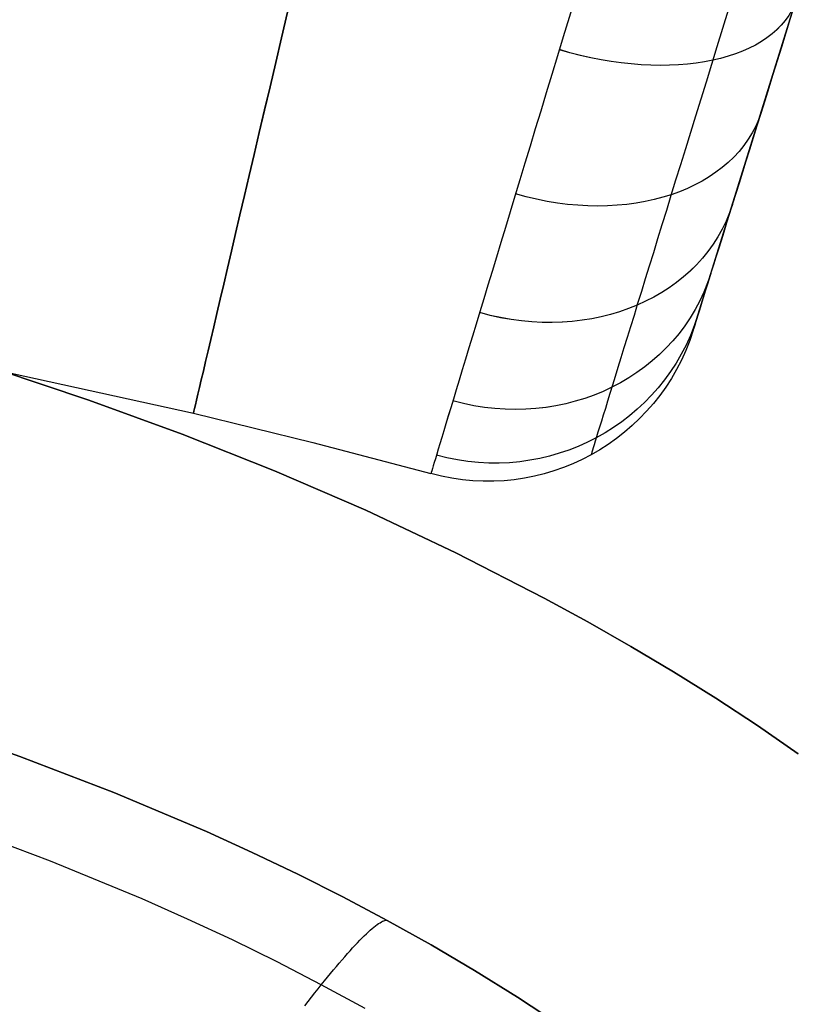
# Model space of a CAD drawing. Extents: x -383 to 1849, y -1185 to -529.
# Tile 425 of 656: x 108 to 163, y -725 to -656. Entities that reach past the tile are written whole.
import ezdxf

# ---------------------------------------------------------------- set-up
doc = ezdxf.new("R2010")
doc.units = 0
doc.layers.add('PREDEFINITO', color=7, linetype='CONTINUOUS')

msp = doc.modelspace()

# ---------------------------------------------------------------- linework, layer by layer
at = {"layer": 'PREDEFINITO'}
for p, q in [((155.278, -678.113, 664), (187.432, -574.959, 664)), ((106.466, -680.843, 664), (120.423, -683.903, 664)), ((106.542, -680.789, 420), (113.117, -682.99, 420)), ((106.542, -680.789, 370), (113.117, -682.99, 370)), ((113.117, -682.99, 395), (106.542, -680.789, 395)), ((113.117, -682.99, 420), (119.633, -685.359, 420)), ((113.117, -682.99, 370), (119.633, -685.359, 370)), ((119.633, -685.359, 395), (113.117, -682.99, 395)), ((120.423, -683.903, 664), (128.748, -685.937, 664)), ((119.633, -685.359, 420), (126.079, -687.914, 420)), ((119.633, -685.359, 370), (126.079, -687.914, 370)), ((126.079, -687.914, 395), (119.633, -685.359, 395)), ((119.633, -685.359, 420), (119.633, -685.359, 370)), ((128.748, -685.937, 664), (136.987, -688.114, 664)), ((126.079, -687.914, 420), (132.442, -690.666, 420)), ((126.079, -687.914, 370), (132.442, -690.666, 370)), ((132.442, -690.666, 395), (126.079, -687.914, 395)), ((132.442, -690.666, 420), (138.711, -693.628, 420)), ((132.442, -690.666, 370), (138.711, -693.628, 370)), ((138.711, -693.628, 395), (132.442, -690.666, 395)), ((132.442, -690.666, 420), (132.442, -690.666, 370)), ((138.711, -693.628, 420), (144.878, -696.796, 420)), ((138.711, -693.628, 370), (144.878, -696.796, 370)), ((144.878, -696.796, 395), (138.711, -693.628, 395)), ((144.878, -696.796, 420), (147.921, -698.456, 420)), ((144.878, -696.796, 370), (147.921, -698.456, 370)), ((147.921, -698.456, 395), (144.878, -696.796, 395)), ((144.878, -696.796, 420), (144.878, -696.796, 370)), ((147.921, -698.456, 420), (150.934, -700.171, 420)), ((147.921, -698.456, 370), (150.934, -700.171, 370)), ((150.934, -700.171, 395), (147.921, -698.456, 395)), ((150.934, -700.171, 420), (153.913, -701.945, 420)), ((150.934, -700.171, 370), (153.913, -701.945, 370)), ((153.913, -701.945, 395), (150.934, -700.171, 395)), ((153.913, -701.945, 420), (156.854, -703.782, 420)), ((153.913, -701.945, 370), (156.854, -703.782, 370)), ((156.854, -703.782, 395), (153.913, -701.945, 395)), ((156.854, -703.782, 420), (159.754, -705.687, 420)), ((156.854, -703.782, 370), (159.754, -705.687, 370)), ((159.754, -705.687, 395), (156.854, -703.782, 395)), ((156.854, -703.782, 420), (156.854, -703.782, 370)), ((108.3, -707.83, 420), (101.671, -705.509, 420)), ((108.3, -707.83, 370), (101.671, -705.509, 370)), ((101.671, -705.509, 395), (108.3, -707.83, 395)), ((108.3, -707.83, 420), (101.671, -705.509, 420)), ((159.754, -705.687, 420), (162.61, -707.658, 420)), ((159.754, -705.687, 370), (162.61, -707.658, 370)), ((162.61, -707.658, 395), (159.754, -705.687, 395)), ((114.859, -710.347, 420), (108.3, -707.83, 420)), ((114.859, -710.347, 370), (108.3, -707.83, 370)), ((108.3, -707.83, 395), (114.859, -710.347, 395)), ((114.859, -710.347, 420), (108.3, -707.83, 420)), ((121.33, -713.08, 420), (114.859, -710.347, 420)), ((121.33, -713.08, 370), (114.859, -710.347, 370)), ((114.859, -710.347, 395), (121.33, -713.08, 395)), ((121.33, -713.08, 420), (114.859, -710.347, 420)), ((110.454, -715.142, 433.693), (103.993, -712.725, 433.724)), ((124.527, -714.533, 420), (121.33, -713.08, 420)), ((124.527, -714.533, 370), (121.33, -713.08, 370)), ((121.33, -713.08, 395), (124.527, -714.533, 395)), ((124.527, -714.533, 420), (121.33, -713.08, 420)), ((127.696, -716.047, 420), (124.527, -714.533, 420)), ((127.696, -716.047, 370), (124.527, -714.533, 370)), ((124.527, -714.533, 395), (127.696, -716.047, 395)), ((127.696, -716.047, 420), (124.527, -714.533, 420)), ((116.845, -717.772, 433.66), (110.454, -715.142, 433.693)), ((130.832, -717.624, 420), (127.696, -716.047, 420)), ((130.832, -717.624, 370), (127.696, -716.047, 370)), ((127.696, -716.047, 395), (130.832, -717.624, 395)), ((130.832, -717.624, 420), (127.696, -716.047, 420)), ((120.008, -719.173, 433.644), (116.845, -717.772, 433.66)), ((133.936, -719.266, 420), (130.832, -717.624, 420)), ((133.936, -719.266, 370), (130.832, -717.624, 370)), ((130.832, -717.624, 395), (133.936, -719.266, 395)), ((133.936, -719.266, 420), (130.832, -717.624, 420)), ((123.146, -720.636, 433.627), (120.008, -719.173, 433.644)), ((133.236, -719.564, 424.227), (133.339, -719.491, 423.76)), ((133.339, -719.491, 423.76), (133.437, -719.429, 423.291)), ((133.437, -719.429, 423.291), (133.527, -719.376, 422.821)), ((133.527, -719.376, 422.821), (133.612, -719.334, 422.35)), ((133.612, -719.334, 422.35), (133.689, -719.301, 421.879)), ((133.689, -719.301, 421.879), (133.761, -719.278, 421.408)), ((133.761, -719.278, 421.408), (133.825, -719.264, 420.937)), ((133.825, -719.264, 420.937), (133.884, -719.26, 420.468)), ((133.884, -719.26, 420.468), (133.936, -719.266, 420)), ((137.003, -720.976, 420), (133.936, -719.266, 420)), ((137.003, -720.976, 370), (133.936, -719.266, 370)), ((133.936, -719.266, 395), (137.003, -720.976, 395)), ((133.936, -719.266, 420), (133.936, -719.266, 370)), ((137.003, -720.976, 420), (133.936, -719.266, 420)), ((132.337, -720.347, 427.417), (132.483, -720.206, 426.973)), ((132.483, -720.206, 426.973), (132.624, -720.074, 426.525)), ((132.624, -720.074, 426.525), (132.758, -719.953, 426.072)), ((132.758, -719.953, 426.072), (132.887, -719.841, 425.615)), ((132.887, -719.841, 425.615), (133.009, -719.738, 425.155)), ((133.009, -719.738, 425.155), (133.126, -719.646, 424.693)), ((133.126, -719.646, 424.693), (133.236, -719.564, 424.227)), ((126.257, -722.161, 433.611), (123.146, -720.636, 433.627)), ((131.696, -721.004, 429.139), (131.864, -720.826, 428.718)), ((131.864, -720.826, 428.718), (132.027, -720.657, 428.29)), ((132.027, -720.657, 428.29), (132.185, -720.497, 427.856)), ((132.185, -720.497, 427.856), (132.337, -720.347, 427.417)), ((130.974, -721.801, 430.756), (131.162, -721.589, 430.363)), ((131.162, -721.589, 430.363), (131.344, -721.386, 429.962)), ((131.344, -721.386, 429.962), (131.522, -721.19, 429.554)), ((131.522, -721.19, 429.554), (131.696, -721.004, 429.139)), ((140.03, -722.758, 420), (137.003, -720.976, 420)), ((140.03, -722.758, 370), (137.003, -720.976, 370)), ((137.003, -720.976, 395), (140.03, -722.758, 395)), ((140.03, -722.758, 420), (137.003, -720.976, 420)), ((129.34, -723.753, 433.595), (126.257, -722.161, 433.611)), ((130.388, -722.482, 431.887), (130.587, -722.247, 431.518)), ((130.587, -722.247, 431.518), (130.783, -722.02, 431.141)), ((130.783, -722.02, 431.141), (130.974, -721.801, 430.756)), ((129.768, -723.226, 432.94), (129.978, -722.971, 432.598)), ((129.978, -722.971, 432.598), (130.184, -722.723, 432.247)), ((130.184, -722.723, 432.247), (130.388, -722.482, 431.887)), ((143.014, -724.613, 420), (140.03, -722.758, 420)), ((143.014, -724.613, 370), (140.03, -722.758, 370)), ((140.03, -722.758, 395), (143.014, -724.613, 395)), ((143.014, -724.613, 420), (140.03, -722.758, 420)), ((129.34, -723.753, 433.595), (129.555, -723.487, 433.272)), ((129.555, -723.487, 433.272), (129.768, -723.226, 432.94)), ((128.654, -724.615, 434.551), (128.886, -724.321, 434.239)), ((128.886, -724.321, 434.239), (129.115, -724.034, 433.92)), ((129.115, -724.034, 433.92), (129.34, -723.753, 433.595)), ((132.391, -725.415, 433.579), (129.34, -723.753, 433.595)), ((128.18, -725.219, 435.157), (128.418, -724.914, 434.858)), ((128.418, -724.914, 434.858), (128.654, -724.615, 434.551)), ((145.949, -726.543, 420), (143.014, -724.613, 420)), ((145.949, -726.543, 370), (143.014, -724.613, 370)), ((143.014, -724.613, 395), (145.949, -726.543, 395)), ((145.949, -726.543, 420), (143.014, -724.613, 420))]:
    msp.add_line(p, q, dxfattribs=at)
at = {"layer": 'PREDEFINITO', "extrusion": (0.973556, -0.228449, 5.19329e-06)}
msp.add_arc((-569.309, 663.999, 273.479), 68.999, 359.99978, 180.00024, dxfattribs=at)
at = {"layer": 'PREDEFINITO', "extrusion": (0.973556, -0.228449, -5.19329e-06)}
msp.add_arc((-569.309, 664.001, 273.472), 68.999, 179.99976, 0.00022, dxfattribs=at)
at = {"layer": 'PREDEFINITO', "extrusion": (-0.956674, 0.29116, 0.000717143)}
msp.add_arc((549.397, 664.257, -330.927), 69.019, 180.01646, 359.98354, dxfattribs=at)
at = {"layer": 'PREDEFINITO', "extrusion": (0.956674, -0.29116, 0.000717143)}
msp.add_arc((-549.397, 663.742, 331.88), 69.019, 0.01646, 179.98354, dxfattribs=at)
at = {"layer": 'PREDEFINITO', "extrusion": (-0.955446, 0.295166, 0.000257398)}
msp.add_arc((547.868, 664.095, -344.105), 64.613, 180.00601, 359.99399, dxfattribs=at)
at = {"layer": 'PREDEFINITO', "extrusion": (0.955446, -0.295166, 0.000257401)}
msp.add_arc((-547.868, 663.905, 344.447), 64.613, 0.00601, 179.99399, dxfattribs=at)
at = {"layer": 'PREDEFINITO', "extrusion": (-0.954694, 0.297589, -2.33821e-16)}
msp.add_arc((547.157, 664.026, -350.042), 54.025, 180.02712, 359.97288, dxfattribs=at)
at = {"layer": 'PREDEFINITO', "extrusion": (0.954694, -0.297589, -1.22756e-15)}
msp.add_arc((-547.157, 663.974, 350.042), 54.025, 0.02712, 179.97288, dxfattribs=at)
at = {"layer": 'PREDEFINITO', "extrusion": (0.248089, 0.795896, -0.55227)}
msp.add_arc((-335.041, 197.369, -822.877), 15, 179.99997, 268.97042, dxfattribs=at)
at = {"layer": 'PREDEFINITO', "extrusion": (-0.248089, -0.795896, -0.55227)}
msp.add_arc((335.041, 909.738, 89.462), 15, 359.99997, 88.97042, dxfattribs=at)
at = {"layer": 'PREDEFINITO', "extrusion": (0.211174, 0.677471, -0.704584)}
msp.add_arc((-335.041, 31.659, -856.144), 15, 179.99997, 268.66362, dxfattribs=at)
at = {"layer": 'PREDEFINITO', "extrusion": (-0.211174, -0.677471, -0.704584)}
msp.add_arc((335.041, 910.717, -79.543), 15, 359.99998, 88.66362, dxfattribs=at)
at = {"layer": 'PREDEFINITO', "extrusion": (0.16603, 0.532642, -0.829896)}
msp.add_arc((-335.041, -137.641, -856.345), 15, 179.99998, 268.40313, dxfattribs=at)
at = {"layer": 'PREDEFINITO', "extrusion": (-0.16603, -0.532642, -0.829896)}
msp.add_arc((335.041, 878.558, -245.756), 15, 359.99998, 88.40313, dxfattribs=at)
at = {"layer": 'PREDEFINITO', "extrusion": (0.11444, 0.367136, -0.923101)}
msp.add_arc((-335.041, -303.755, -823.373), 15, 179.99997, 268.20447, dxfattribs=at)
at = {"layer": 'PREDEFINITO', "extrusion": (-0.11444, -0.367136, -0.923101)}
msp.add_arc((335.041, 814.449, -402.505), 15, 359.99998, 88.20447, dxfattribs=at)
at = {"layer": 'PREDEFINITO', "extrusion": (0.058357, 0.187215, -0.980584)}
msp.add_arc((-335.041, -460.347, -758.416), 15, 179.99999, 268.07979, dxfattribs=at)
at = {"layer": 'PREDEFINITO', "extrusion": (-0.058357, -0.187215, -0.980584)}
msp.add_arc((335.041, 720.767, -543.8), 15, 359.99999, 88.0798, dxfattribs=at)
at = {"layer": 'PREDEFINITO', "extrusion": (-1.46324e-14, 3.81288e-14, -1)}
msp.add_arc((-140.958, -673.649, -664), 15, 197.31282, 285.35001, dxfattribs=at)

doc.saveas('drawing.dxf')
